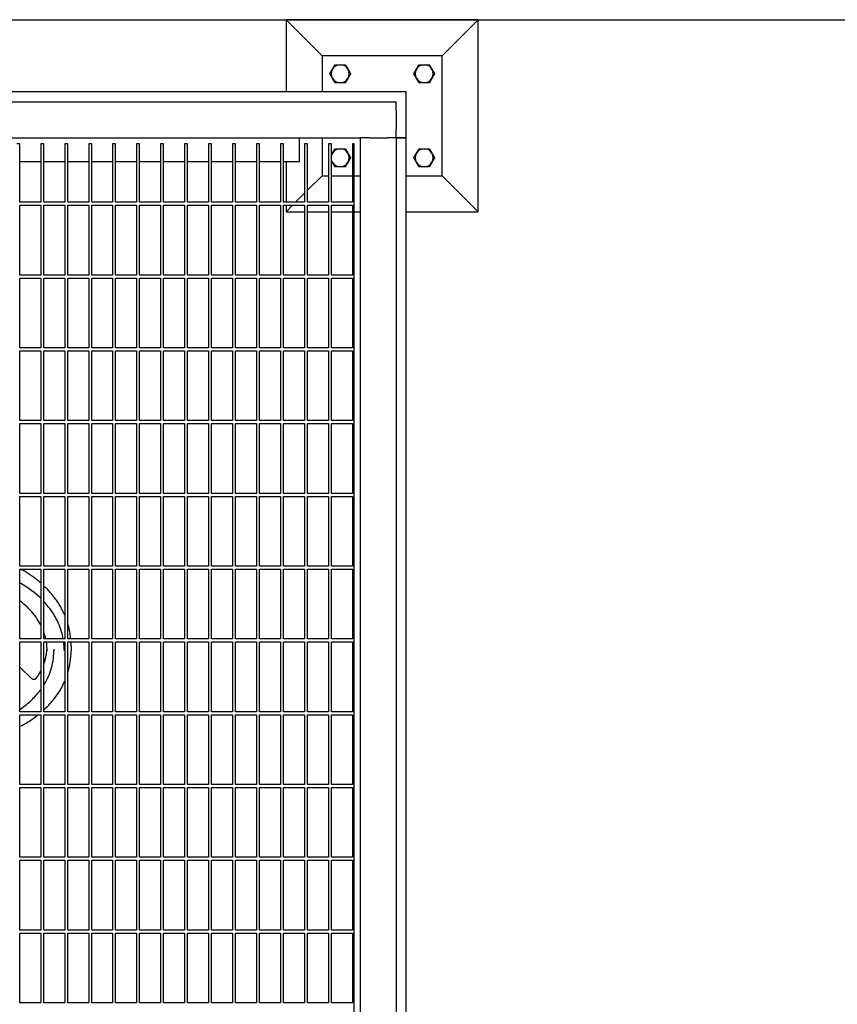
# Model space of a CAD drawing. Header units: inches. Extents: x 24 to 1128, y -94 to 748.
# Tile 570 of 573: x 760 to 794, y 555 to 596. Entities that reach past the tile are written whole.
import ezdxf

# ---------------------------------------------------------------- set-up
doc = ezdxf.new("R2010")
doc.units = ezdxf.units.IN
doc.header["$LTSCALE"] = 32
doc.header["$MEASUREMENT"] = 0
doc.layers.add('Dimension (ANSI)', color=7, linetype='Continuous', lineweight=25)
doc.layers.add('Visible (ANSI)', color=7, linetype='Continuous', lineweight=30)
doc.styles.add('Note Text (ANSI)', font='tahoma.ttf')
doc.dimstyles.new('Architectural (ANSI)', dxfattribs={"dimscale": 32, "dimtxt": 0.125, "dimasz": 0.098425, "dimexe": 0.125, "dimexo": 0.0625, "dimgap": 0.031496, "dimtad": 0, "dimtih": 1, "dimtoh": 1, "dimdec": 4, "dimrnd": 1e-08, "dimzin": 3, "dimdsep": 46, "dimlunit": 4, "dimtxsty": 'Note Text (ANSI)', "dimcen": 0.09, "dimdle": 0.393701, "dimclrd": 256, "dimclre": 256, "dimclrt": 256, "dimadec": 0, "dimazin": 3, "dimtfac": 0.96, "dimtofl": 0, "dimtmove": 0, "dimatfit": 3, "dimfxl": 1, "dimfrac": 2, "dimtolj": 1, "dimtzin": 12, "dimlwd": -1, "dimlwe": -1, "dimarcsym": 0})

# ---------------------------------------------------------------- blocks, each defined once
blk = doc.blocks.new('*D17')
at = {"layer": 'Defpoints', "color": 0, "transparency": 16777216}
for p in [(730.383, 595.849), (730.383, 463.849), (818.585, 463.849)]:
    blk.add_point(p, dxfattribs=at)
at = {"layer": 'Dimension (ANSI)', "transparency": 16777216}
for p, q in [((732.383, 595.849), (822.585, 595.849)), ((818.585, 592.699), (818.585, 532.939)), ((818.585, 466.999), (818.585, 526.759)), ((732.383, 463.849), (822.585, 463.849))]:
    blk.add_line(p, q, dxfattribs=at)
for points in [[(818.06, 592.699), (819.11, 592.699), (818.585, 595.849)], [(818.06, 466.999), (819.11, 466.999), (818.585, 463.849)]]:
    blk.add_solid(points, dxfattribs=at)
at = {"layer": 'Dimension (ANSI)', "transparency": 16777216, "insert": (811.853, 531.931), "char_height": 4, "attachment_point": 1, "style": 'Note Text (ANSI)'}
blk.add_mtext('\\A1;11\'-0"', dxfattribs=at)

msp = doc.modelspace()

# ---------------------------------------------------------------- linework, layer by layer
at = {"layer": 'Visible (ANSI)'}
for p, q in [((778.63339, 595.84902), (770.63339, 595.84902)), ((772.13339, 594.34902), (770.63339, 595.84902)), ((770.63339, 595.84902), (770.63339, 592.84902)), ((777.13339, 594.34902), (778.63339, 595.84902)), ((778.63339, 587.84902), (778.63339, 595.84902)), ((772.13339, 594.34902), (772.13339, 592.84902)), ((777.13339, 594.34902), (772.13339, 594.34902)), ((777.13339, 589.34902), (777.13339, 594.34902)), ((775.63339, 592.84902), (745.23149, 592.84902)), ((775.63339, 590.92902), (775.63339, 592.84902)), ((735.71339, 592.42902), (775.21339, 592.42902)), ((775.21339, 592.05402), (775.21339, 592.42902)), ((775.21339, 592.05402), (775.21339, 591.30402)), ((775.21339, 590.92902), (775.21339, 591.30402)), ((735.71339, 590.92902), (773.71339, 590.92902)), ((759.52589, 590.67902), (759.40089, 590.67902)), ((759.52589, 588.24152), (759.52589, 590.67902)), ((760.52589, 590.67902), (760.40089, 590.67902)), ((760.40089, 590.67902), (760.40089, 588.24152)), ((760.52589, 588.24152), (760.52589, 590.67902)), ((761.52589, 590.67902), (761.40089, 590.67902)), ((761.40089, 590.67902), (761.40089, 588.24152)), ((761.52589, 588.24152), (761.52589, 590.67902)), ((762.52589, 590.67902), (762.40089, 590.67902)), ((762.40089, 590.67902), (762.40089, 588.24152)), ((762.52589, 588.24152), (762.52589, 590.67902)), ((763.52589, 590.67902), (763.40089, 590.67902)), ((763.40089, 590.67902), (763.40089, 588.24152)), ((763.52589, 588.24152), (763.52589, 590.67902)), ((764.52589, 590.67902), (764.40089, 590.67902)), ((764.40089, 590.67902), (764.40089, 588.24152)), ((764.52589, 588.24152), (764.52589, 590.67902)), ((765.52589, 590.67902), (765.40089, 590.67902)), ((765.40089, 590.67902), (765.40089, 588.24152)), ((765.52589, 588.24152), (765.52589, 590.67902)), ((766.52589, 590.67902), (766.40089, 590.67902)), ((766.40089, 590.67902), (766.40089, 588.24152)), ((766.52589, 588.24152), (766.52589, 590.67902)), ((767.52589, 590.67902), (767.40089, 590.67902)), ((767.40089, 590.67902), (767.40089, 588.24152)), ((767.52589, 588.24152), (767.52589, 590.67902)), ((768.52589, 590.67902), (768.40089, 590.67902)), ((768.40089, 590.67902), (768.40089, 588.24152)), ((768.52589, 588.24152), (768.52589, 590.67902)), ((769.52589, 590.67902), (769.40089, 590.67902)), ((769.40089, 590.67902), (769.40089, 588.24152)), ((769.52589, 588.24152), (769.52589, 590.67902)), ((770.52589, 590.67902), (770.40089, 590.67902)), ((770.40089, 590.67902), (770.40089, 588.24152)), ((770.52589, 588.24152), (770.52589, 590.67902)), ((771.17339, 590.92902), (771.17339, 589.92902)), ((771.52589, 590.67902), (771.40089, 590.67902)), ((771.40089, 590.67902), (771.40089, 588.24152)), ((771.52589, 588.24152), (771.52589, 590.67902)), ((772.13339, 590.92902), (772.13339, 589.34902)), ((772.52589, 590.67902), (772.40089, 590.67902)), ((772.40089, 590.67902), (772.40089, 588.24152)), ((772.52589, 588.24152), (772.52589, 590.67902)), ((773.46339, 590.67902), (773.40089, 590.67902)), ((773.40089, 590.67902), (773.40089, 588.24152)), ((773.46339, 525.31878), (773.46339, 590.67902)), ((773.71339, 590.92902), (773.71339, 523.92902)), ((774.08839, 590.92902), (773.71339, 590.92902)), ((774.08839, 590.92902), (774.83839, 590.92902)), ((775.21339, 590.92902), (774.83839, 590.92902)), ((775.63339, 590.92902), (775.21339, 590.92902)), ((775.21339, 590.92902), (775.63339, 590.92902)), ((775.21339, 590.92902), (775.21339, 524.67902)), ((775.63339, 524.67902), (775.63339, 590.92902)), ((760.40089, 589.92902), (759.52589, 589.92902)), ((761.40089, 589.92902), (760.52589, 589.92902)), ((762.40089, 589.92902), (761.52589, 589.92902)), ((763.40089, 589.92902), (762.52589, 589.92902)), ((764.40089, 589.92902), (763.52589, 589.92902)), ((765.40089, 589.92902), (764.52589, 589.92902)), ((766.40089, 589.92902), (765.52589, 589.92902)), ((767.40089, 589.92902), (766.52589, 589.92902)), ((768.40089, 589.92902), (767.52589, 589.92902)), ((769.40089, 589.92902), (768.52589, 589.92902)), ((770.40089, 589.92902), (769.52589, 589.92902)), ((771.17339, 589.92902), (770.52589, 589.92902)), ((770.63339, 589.92902), (770.63339, 588.24152)), ((772.13339, 589.34902), (771.52589, 588.74152)), ((772.13339, 589.34902), (772.40089, 589.34902)), ((772.52589, 589.34902), (773.40089, 589.34902)), ((773.46339, 589.34902), (773.71339, 589.34902)), ((775.63339, 589.34902), (777.13339, 589.34902)), ((777.13339, 589.34902), (778.63339, 587.84902)), ((771.40089, 588.61652), (771.02589, 588.24152)), ((760.40089, 588.24152), (759.52589, 588.24152)), ((761.40089, 588.24152), (760.52589, 588.24152)), ((762.40089, 588.24152), (761.52589, 588.24152)), ((763.40089, 588.24152), (762.52589, 588.24152)), ((764.40089, 588.24152), (763.52589, 588.24152)), ((765.40089, 588.24152), (764.52589, 588.24152)), ((766.40089, 588.24152), (765.52589, 588.24152)), ((767.40089, 588.24152), (766.52589, 588.24152)), ((768.40089, 588.24152), (767.52589, 588.24152)), ((769.40089, 588.24152), (768.52589, 588.24152)), ((770.40089, 588.24152), (769.52589, 588.24152)), ((771.40089, 588.24152), (770.52589, 588.24152)), ((772.40089, 588.24152), (771.52589, 588.24152)), ((773.40089, 588.24152), (772.52589, 588.24152)), ((759.52589, 585.21027), (759.52589, 588.11652)), ((759.52589, 588.11652), (760.40089, 588.11652)), ((760.40089, 588.11652), (760.40089, 585.21027)), ((760.52589, 585.21027), (760.52589, 588.11652)), ((760.52589, 588.11652), (761.40089, 588.11652)), ((761.40089, 588.11652), (761.40089, 585.21027)), ((761.52589, 585.21027), (761.52589, 588.11652)), ((761.52589, 588.11652), (762.40089, 588.11652)), ((762.40089, 588.11652), (762.40089, 585.21027)), ((762.52589, 585.21027), (762.52589, 588.11652)), ((762.52589, 588.11652), (763.40089, 588.11652)), ((763.40089, 588.11652), (763.40089, 585.21027)), ((763.52589, 585.21027), (763.52589, 588.11652)), ((763.52589, 588.11652), (764.40089, 588.11652)), ((764.40089, 588.11652), (764.40089, 585.21027)), ((764.52589, 585.21027), (764.52589, 588.11652)), ((764.52589, 588.11652), (765.40089, 588.11652)), ((765.40089, 588.11652), (765.40089, 585.21027)), ((765.52589, 585.21027), (765.52589, 588.11652)), ((765.52589, 588.11652), (766.40089, 588.11652)), ((766.40089, 588.11652), (766.40089, 585.21027)), ((766.52589, 585.21027), (766.52589, 588.11652)), ((766.52589, 588.11652), (767.40089, 588.11652)), ((767.40089, 588.11652), (767.40089, 585.21027)), ((767.52589, 585.21027), (767.52589, 588.11652)), ((767.52589, 588.11652), (768.40089, 588.11652)), ((768.40089, 588.11652), (768.40089, 585.21027)), ((768.52589, 585.21027), (768.52589, 588.11652)), ((768.52589, 588.11652), (769.40089, 588.11652)), ((769.40089, 588.11652), (769.40089, 585.21027)), ((769.52589, 585.21027), (769.52589, 588.11652)), ((769.52589, 588.11652), (770.40089, 588.11652)), ((770.40089, 588.11652), (770.40089, 585.21027)), ((770.52589, 585.21027), (770.52589, 588.11652)), ((770.52589, 588.11652), (771.40089, 588.11652)), ((770.63339, 588.11652), (770.63339, 587.84902)), ((770.90089, 588.11652), (770.63339, 587.84902)), ((770.63339, 587.84902), (771.40089, 587.84902)), ((771.40089, 588.11652), (771.40089, 585.21027)), ((771.52589, 585.21027), (771.52589, 588.11652)), ((771.52589, 588.11652), (772.40089, 588.11652)), ((771.52589, 587.84902), (772.40089, 587.84902)), ((772.40089, 588.11652), (772.40089, 585.21027)), ((772.52589, 585.21027), (772.52589, 588.11652)), ((772.52589, 588.11652), (773.40089, 588.11652)), ((772.52589, 587.84902), (773.40089, 587.84902)), ((773.40089, 588.11652), (773.40089, 585.21027)), ((773.46339, 587.84902), (773.71339, 587.84902)), ((775.63339, 587.84902), (778.63339, 587.84902)), ((760.40089, 585.21027), (759.52589, 585.21027)), ((759.52589, 582.17902), (759.52589, 585.08527)), ((759.52589, 585.08527), (760.40089, 585.08527)), ((760.40089, 585.08527), (760.40089, 582.17902)), ((761.40089, 585.21027), (760.52589, 585.21027)), ((760.52589, 582.17902), (760.52589, 585.08527)), ((760.52589, 585.08527), (761.40089, 585.08527)), ((761.40089, 585.08527), (761.40089, 582.17902)), ((762.40089, 585.21027), (761.52589, 585.21027)), ((761.52589, 582.17902), (761.52589, 585.08527)), ((761.52589, 585.08527), (762.40089, 585.08527)), ((762.40089, 585.08527), (762.40089, 582.17902)), ((763.40089, 585.21027), (762.52589, 585.21027)), ((762.52589, 582.17902), (762.52589, 585.08527)), ((762.52589, 585.08527), (763.40089, 585.08527)), ((763.40089, 585.08527), (763.40089, 582.17902)), ((764.40089, 585.21027), (763.52589, 585.21027)), ((763.52589, 582.17902), (763.52589, 585.08527)), ((763.52589, 585.08527), (764.40089, 585.08527)), ((764.40089, 585.08527), (764.40089, 582.17902)), ((765.40089, 585.21027), (764.52589, 585.21027)), ((764.52589, 582.17902), (764.52589, 585.08527)), ((764.52589, 585.08527), (765.40089, 585.08527)), ((765.40089, 585.08527), (765.40089, 582.17902)), ((766.40089, 585.21027), (765.52589, 585.21027)), ((765.52589, 582.17902), (765.52589, 585.08527)), ((765.52589, 585.08527), (766.40089, 585.08527)), ((766.40089, 585.08527), (766.40089, 582.17902)), ((767.40089, 585.21027), (766.52589, 585.21027)), ((766.52589, 582.17902), (766.52589, 585.08527)), ((766.52589, 585.08527), (767.40089, 585.08527)), ((767.40089, 585.08527), (767.40089, 582.17902)), ((768.40089, 585.21027), (767.52589, 585.21027)), ((767.52589, 582.17902), (767.52589, 585.08527)), ((767.52589, 585.08527), (768.40089, 585.08527)), ((768.40089, 585.08527), (768.40089, 582.17902)), ((769.40089, 585.21027), (768.52589, 585.21027)), ((768.52589, 582.17902), (768.52589, 585.08527)), ((768.52589, 585.08527), (769.40089, 585.08527)), ((769.40089, 585.08527), (769.40089, 582.17902)), ((770.40089, 585.21027), (769.52589, 585.21027)), ((769.52589, 582.17902), (769.52589, 585.08527)), ((769.52589, 585.08527), (770.40089, 585.08527)), ((770.40089, 585.08527), (770.40089, 582.17902)), ((771.40089, 585.21027), (770.52589, 585.21027)), ((770.52589, 582.17902), (770.52589, 585.08527)), ((770.52589, 585.08527), (771.40089, 585.08527)), ((771.40089, 585.08527), (771.40089, 582.17902)), ((772.40089, 585.21027), (771.52589, 585.21027)), ((771.52589, 582.17902), (771.52589, 585.08527)), ((771.52589, 585.08527), (772.40089, 585.08527)), ((772.40089, 585.08527), (772.40089, 582.17902)), ((773.40089, 585.21027), (772.52589, 585.21027)), ((772.52589, 582.17902), (772.52589, 585.08527)), ((772.52589, 585.08527), (773.40089, 585.08527)), ((773.40089, 585.08527), (773.40089, 582.17902)), ((760.40089, 582.17902), (759.52589, 582.17902)), ((759.52589, 579.14777), (759.52589, 582.05402)), ((759.52589, 582.05402), (760.40089, 582.05402)), ((760.40089, 582.05402), (760.40089, 579.14777)), ((761.40089, 582.17902), (760.52589, 582.17902)), ((760.52589, 579.14777), (760.52589, 582.05402)), ((760.52589, 582.05402), (761.40089, 582.05402)), ((761.40089, 582.05402), (761.40089, 579.14777)), ((762.40089, 582.17902), (761.52589, 582.17902)), ((761.52589, 579.14777), (761.52589, 582.05402)), ((761.52589, 582.05402), (762.40089, 582.05402)), ((762.40089, 582.05402), (762.40089, 579.14777)), ((763.40089, 582.17902), (762.52589, 582.17902)), ((762.52589, 579.14777), (762.52589, 582.05402)), ((762.52589, 582.05402), (763.40089, 582.05402)), ((763.40089, 582.05402), (763.40089, 579.14777)), ((764.40089, 582.17902), (763.52589, 582.17902)), ((763.52589, 579.14777), (763.52589, 582.05402)), ((763.52589, 582.05402), (764.40089, 582.05402)), ((764.40089, 582.05402), (764.40089, 579.14777)), ((765.40089, 582.17902), (764.52589, 582.17902)), ((764.52589, 579.14777), (764.52589, 582.05402)), ((764.52589, 582.05402), (765.40089, 582.05402)), ((765.40089, 582.05402), (765.40089, 579.14777)), ((766.40089, 582.17902), (765.52589, 582.17902)), ((765.52589, 579.14777), (765.52589, 582.05402)), ((765.52589, 582.05402), (766.40089, 582.05402)), ((766.40089, 582.05402), (766.40089, 579.14777)), ((767.40089, 582.17902), (766.52589, 582.17902)), ((766.52589, 579.14777), (766.52589, 582.05402)), ((766.52589, 582.05402), (767.40089, 582.05402)), ((767.40089, 582.05402), (767.40089, 579.14777)), ((768.40089, 582.17902), (767.52589, 582.17902)), ((767.52589, 579.14777), (767.52589, 582.05402)), ((767.52589, 582.05402), (768.40089, 582.05402)), ((768.40089, 582.05402), (768.40089, 579.14777)), ((769.40089, 582.17902), (768.52589, 582.17902)), ((768.52589, 579.14777), (768.52589, 582.05402)), ((768.52589, 582.05402), (769.40089, 582.05402)), ((769.40089, 582.05402), (769.40089, 579.14777)), ((770.40089, 582.17902), (769.52589, 582.17902)), ((769.52589, 579.14777), (769.52589, 582.05402)), ((769.52589, 582.05402), (770.40089, 582.05402)), ((770.40089, 582.05402), (770.40089, 579.14777)), ((771.40089, 582.17902), (770.52589, 582.17902)), ((770.52589, 579.14777), (770.52589, 582.05402)), ((770.52589, 582.05402), (771.40089, 582.05402)), ((771.40089, 582.05402), (771.40089, 579.14777)), ((772.40089, 582.17902), (771.52589, 582.17902)), ((771.52589, 579.14777), (771.52589, 582.05402)), ((771.52589, 582.05402), (772.40089, 582.05402)), ((772.40089, 582.05402), (772.40089, 579.14777)), ((773.40089, 582.17902), (772.52589, 582.17902)), ((772.52589, 579.14777), (772.52589, 582.05402)), ((772.52589, 582.05402), (773.40089, 582.05402)), ((773.40089, 582.05402), (773.40089, 579.14777)), ((760.40089, 579.14777), (759.52589, 579.14777)), ((761.40089, 579.14777), (760.52589, 579.14777)), ((762.40089, 579.14777), (761.52589, 579.14777)), ((763.40089, 579.14777), (762.52589, 579.14777)), ((764.40089, 579.14777), (763.52589, 579.14777)), ((765.40089, 579.14777), (764.52589, 579.14777)), ((766.40089, 579.14777), (765.52589, 579.14777)), ((767.40089, 579.14777), (766.52589, 579.14777)), ((768.40089, 579.14777), (767.52589, 579.14777)), ((769.40089, 579.14777), (768.52589, 579.14777)), ((770.40089, 579.14777), (769.52589, 579.14777)), ((771.40089, 579.14777), (770.52589, 579.14777)), ((772.40089, 579.14777), (771.52589, 579.14777)), ((773.40089, 579.14777), (772.52589, 579.14777)), ((759.52589, 576.11652), (759.52589, 579.02277)), ((759.52589, 579.02277), (760.40089, 579.02277)), ((760.40089, 579.02277), (760.40089, 576.11652)), ((760.52589, 576.11652), (760.52589, 579.02277)), ((760.52589, 579.02277), (761.40089, 579.02277)), ((761.40089, 579.02277), (761.40089, 576.11652)), ((761.52589, 576.11652), (761.52589, 579.02277)), ((761.52589, 579.02277), (762.40089, 579.02277)), ((762.40089, 579.02277), (762.40089, 576.11652)), ((762.52589, 576.11652), (762.52589, 579.02277)), ((762.52589, 579.02277), (763.40089, 579.02277)), ((763.40089, 579.02277), (763.40089, 576.11652)), ((763.52589, 576.11652), (763.52589, 579.02277)), ((763.52589, 579.02277), (764.40089, 579.02277)), ((764.40089, 579.02277), (764.40089, 576.11652)), ((764.52589, 576.11652), (764.52589, 579.02277)), ((764.52589, 579.02277), (765.40089, 579.02277)), ((765.40089, 579.02277), (765.40089, 576.11652)), ((765.52589, 576.11652), (765.52589, 579.02277)), ((765.52589, 579.02277), (766.40089, 579.02277)), ((766.40089, 579.02277), (766.40089, 576.11652)), ((766.52589, 576.11652), (766.52589, 579.02277)), ((766.52589, 579.02277), (767.40089, 579.02277)), ((767.40089, 579.02277), (767.40089, 576.11652)), ((767.52589, 576.11652), (767.52589, 579.02277)), ((767.52589, 579.02277), (768.40089, 579.02277)), ((768.40089, 579.02277), (768.40089, 576.11652)), ((768.52589, 576.11652), (768.52589, 579.02277)), ((768.52589, 579.02277), (769.40089, 579.02277)), ((769.40089, 579.02277), (769.40089, 576.11652)), ((769.52589, 576.11652), (769.52589, 579.02277)), ((769.52589, 579.02277), (770.40089, 579.02277)), ((770.40089, 579.02277), (770.40089, 576.11652)), ((770.52589, 576.11652), (770.52589, 579.02277)), ((770.52589, 579.02277), (771.40089, 579.02277)), ((771.40089, 579.02277), (771.40089, 576.11652)), ((771.52589, 576.11652), (771.52589, 579.02277)), ((771.52589, 579.02277), (772.40089, 579.02277)), ((772.40089, 579.02277), (772.40089, 576.11652)), ((772.52589, 576.11652), (772.52589, 579.02277)), ((772.52589, 579.02277), (773.40089, 579.02277)), ((773.40089, 579.02277), (773.40089, 576.11652)), ((760.40089, 576.11652), (759.52589, 576.11652)), ((759.52589, 573.08527), (759.52589, 575.99152)), ((759.52589, 575.99152), (760.40089, 575.99152)), ((760.40089, 575.99152), (760.40089, 573.08527)), ((761.40089, 576.11652), (760.52589, 576.11652)), ((760.52589, 573.08527), (760.52589, 575.99152)), ((760.52589, 575.99152), (761.40089, 575.99152)), ((761.40089, 575.99152), (761.40089, 573.08527)), ((762.40089, 576.11652), (761.52589, 576.11652)), ((761.52589, 573.08527), (761.52589, 575.99152)), ((761.52589, 575.99152), (762.40089, 575.99152)), ((762.40089, 575.99152), (762.40089, 573.08527)), ((763.40089, 576.11652), (762.52589, 576.11652)), ((762.52589, 573.08527), (762.52589, 575.99152)), ((762.52589, 575.99152), (763.40089, 575.99152)), ((763.40089, 575.99152), (763.40089, 573.08527)), ((764.40089, 576.11652), (763.52589, 576.11652)), ((763.52589, 573.08527), (763.52589, 575.99152)), ((763.52589, 575.99152), (764.40089, 575.99152)), ((764.40089, 575.99152), (764.40089, 573.08527)), ((765.40089, 576.11652), (764.52589, 576.11652)), ((764.52589, 573.08527), (764.52589, 575.99152)), ((764.52589, 575.99152), (765.40089, 575.99152)), ((765.40089, 575.99152), (765.40089, 573.08527)), ((766.40089, 576.11652), (765.52589, 576.11652)), ((765.52589, 573.08527), (765.52589, 575.99152)), ((765.52589, 575.99152), (766.40089, 575.99152)), ((766.40089, 575.99152), (766.40089, 573.08527)), ((767.40089, 576.11652), (766.52589, 576.11652)), ((766.52589, 573.08527), (766.52589, 575.99152)), ((766.52589, 575.99152), (767.40089, 575.99152)), ((767.40089, 575.99152), (767.40089, 573.08527)), ((768.40089, 576.11652), (767.52589, 576.11652)), ((767.52589, 573.08527), (767.52589, 575.99152)), ((767.52589, 575.99152), (768.40089, 575.99152)), ((768.40089, 575.99152), (768.40089, 573.08527)), ((769.40089, 576.11652), (768.52589, 576.11652)), ((768.52589, 573.08527), (768.52589, 575.99152)), ((768.52589, 575.99152), (769.40089, 575.99152)), ((769.40089, 575.99152), (769.40089, 573.08527)), ((770.40089, 576.11652), (769.52589, 576.11652)), ((769.52589, 573.08527), (769.52589, 575.99152)), ((769.52589, 575.99152), (770.40089, 575.99152)), ((770.40089, 575.99152), (770.40089, 573.08527)), ((771.40089, 576.11652), (770.52589, 576.11652)), ((770.52589, 573.08527), (770.52589, 575.99152)), ((770.52589, 575.99152), (771.40089, 575.99152)), ((771.40089, 575.99152), (771.40089, 573.08527)), ((772.40089, 576.11652), (771.52589, 576.11652)), ((771.52589, 573.08527), (771.52589, 575.99152)), ((771.52589, 575.99152), (772.40089, 575.99152)), ((772.40089, 575.99152), (772.40089, 573.08527)), ((773.40089, 576.11652), (772.52589, 576.11652)), ((772.52589, 573.08527), (772.52589, 575.99152)), ((772.52589, 575.99152), (773.40089, 575.99152)), ((773.40089, 575.99152), (773.40089, 573.08527)), ((760.40089, 573.08527), (759.52589, 573.08527)), ((761.40089, 573.08527), (760.52589, 573.08527)), ((762.40089, 573.08527), (761.52589, 573.08527)), ((763.40089, 573.08527), (762.52589, 573.08527)), ((764.40089, 573.08527), (763.52589, 573.08527)), ((765.40089, 573.08527), (764.52589, 573.08527)), ((766.40089, 573.08527), (765.52589, 573.08527)), ((767.40089, 573.08527), (766.52589, 573.08527)), ((768.40089, 573.08527), (767.52589, 573.08527)), ((769.40089, 573.08527), (768.52589, 573.08527)), ((770.40089, 573.08527), (769.52589, 573.08527)), ((771.40089, 573.08527), (770.52589, 573.08527)), ((772.40089, 573.08527), (771.52589, 573.08527)), ((773.40089, 573.08527), (772.52589, 573.08527)), ((759.52589, 570.05402), (759.52589, 572.96027)), ((759.52589, 572.96027), (760.40089, 572.96027)), ((760.40089, 572.96027), (760.40089, 570.05402)), ((760.52589, 570.05402), (760.52589, 572.96027)), ((760.52589, 572.96027), (761.40089, 572.96027)), ((761.40089, 572.96027), (761.40089, 570.05402)), ((761.52589, 570.05402), (761.52589, 572.96027)), ((761.52589, 572.96027), (762.40089, 572.96027)), ((762.40089, 572.96027), (762.40089, 570.05402)), ((762.52589, 570.05402), (762.52589, 572.96027)), ((762.52589, 572.96027), (763.40089, 572.96027)), ((763.40089, 572.96027), (763.40089, 570.05402)), ((763.52589, 570.05402), (763.52589, 572.96027)), ((763.52589, 572.96027), (764.40089, 572.96027)), ((764.40089, 572.96027), (764.40089, 570.05402)), ((764.52589, 570.05402), (764.52589, 572.96027)), ((764.52589, 572.96027), (765.40089, 572.96027)), ((765.40089, 572.96027), (765.40089, 570.05402)), ((765.52589, 570.05402), (765.52589, 572.96027)), ((765.52589, 572.96027), (766.40089, 572.96027)), ((766.40089, 572.96027), (766.40089, 570.05402)), ((766.52589, 570.05402), (766.52589, 572.96027)), ((766.52589, 572.96027), (767.40089, 572.96027)), ((767.40089, 572.96027), (767.40089, 570.05402)), ((767.52589, 570.05402), (767.52589, 572.96027)), ((767.52589, 572.96027), (768.40089, 572.96027)), ((768.40089, 572.96027), (768.40089, 570.05402)), ((768.52589, 570.05402), (768.52589, 572.96027)), ((768.52589, 572.96027), (769.40089, 572.96027)), ((769.40089, 572.96027), (769.40089, 570.05402)), ((769.52589, 570.05402), (769.52589, 572.96027)), ((769.52589, 572.96027), (770.40089, 572.96027)), ((770.40089, 572.96027), (770.40089, 570.05402)), ((770.52589, 570.05402), (770.52589, 572.96027)), ((770.52589, 572.96027), (771.40089, 572.96027)), ((771.40089, 572.96027), (771.40089, 570.05402)), ((771.52589, 570.05402), (771.52589, 572.96027)), ((771.52589, 572.96027), (772.40089, 572.96027)), ((772.40089, 572.96027), (772.40089, 570.05402)), ((772.52589, 570.05402), (772.52589, 572.96027)), ((772.52589, 572.96027), (773.40089, 572.96027)), ((773.40089, 572.96027), (773.40089, 570.05402)), ((760.40089, 570.05402), (759.52589, 570.05402)), ((759.52589, 567.02277), (759.52589, 569.92902)), ((759.52589, 569.92902), (760.40089, 569.92902)), ((760.40089, 569.92902), (760.40089, 567.02277)), ((761.40089, 570.05402), (760.52589, 570.05402)), ((760.52589, 567.02277), (760.52589, 569.92902)), ((760.52589, 569.92902), (761.40089, 569.92902)), ((761.40089, 569.92902), (761.40089, 567.02277)), ((762.40089, 570.05402), (761.52589, 570.05402)), ((761.52589, 567.02277), (761.52589, 569.92902)), ((761.52589, 569.92902), (762.40089, 569.92902)), ((761.66839, 569.76877), (761.66839, 569.55216)), ((762.40089, 569.92902), (762.40089, 567.02277)), ((763.40089, 570.05402), (762.52589, 570.05402)), ((762.52589, 567.02277), (762.52589, 569.92902)), ((762.52589, 569.92902), (763.40089, 569.92902)), ((763.40089, 569.92902), (763.40089, 567.02277)), ((764.40089, 570.05402), (763.52589, 570.05402)), ((763.52589, 567.02277), (763.52589, 569.92902)), ((763.52589, 569.92902), (764.40089, 569.92902)), ((764.40089, 569.92902), (764.40089, 567.02277)), ((765.40089, 570.05402), (764.52589, 570.05402)), ((764.52589, 567.02277), (764.52589, 569.92902)), ((764.52589, 569.92902), (765.40089, 569.92902)), ((765.40089, 569.92902), (765.40089, 567.02277)), ((766.40089, 570.05402), (765.52589, 570.05402)), ((765.52589, 567.02277), (765.52589, 569.92902)), ((765.52589, 569.92902), (766.40089, 569.92902)), ((766.40089, 569.92902), (766.40089, 567.02277)), ((767.40089, 570.05402), (766.52589, 570.05402)), ((766.52589, 567.02277), (766.52589, 569.92902)), ((766.52589, 569.92902), (767.40089, 569.92902)), ((767.40089, 569.92902), (767.40089, 567.02277)), ((768.40089, 570.05402), (767.52589, 570.05402)), ((767.52589, 567.02277), (767.52589, 569.92902)), ((767.52589, 569.92902), (768.40089, 569.92902)), ((768.40089, 569.92902), (768.40089, 567.02277)), ((769.40089, 570.05402), (768.52589, 570.05402)), ((768.52589, 567.02277), (768.52589, 569.92902)), ((768.52589, 569.92902), (769.40089, 569.92902)), ((769.40089, 569.92902), (769.40089, 567.02277)), ((770.40089, 570.05402), (769.52589, 570.05402)), ((769.52589, 567.02277), (769.52589, 569.92902)), ((769.52589, 569.92902), (770.40089, 569.92902)), ((770.40089, 569.92902), (770.40089, 567.02277)), ((771.40089, 570.05402), (770.52589, 570.05402)), ((770.52589, 567.02277), (770.52589, 569.92902)), ((770.52589, 569.92902), (771.40089, 569.92902)), ((771.40089, 569.92902), (771.40089, 567.02277)), ((772.40089, 570.05402), (771.52589, 570.05402)), ((771.52589, 567.02277), (771.52589, 569.92902)), ((771.52589, 569.92902), (772.40089, 569.92902)), ((772.40089, 569.92902), (772.40089, 567.02277)), ((773.40089, 570.05402), (772.52589, 570.05402)), ((772.52589, 567.02277), (772.52589, 569.92902)), ((772.52589, 569.92902), (773.40089, 569.92902)), ((773.40089, 569.92902), (773.40089, 567.02277)), ((760.94964, 569.62436), (760.94964, 569.55216)), ((759.52589, 568.87375), (760.03301, 568.39586)), ((760.40089, 567.02277), (759.52589, 567.02277)), ((759.52589, 563.99152), (759.52589, 566.89777)), ((759.52589, 566.89777), (760.40089, 566.89777)), ((760.40089, 566.89777), (760.40089, 563.99152)), ((761.40089, 567.02277), (760.52589, 567.02277)), ((760.52589, 563.99152), (760.52589, 566.89777)), ((760.52589, 566.89777), (761.40089, 566.89777)), ((761.40089, 566.89777), (761.40089, 563.99152)), ((762.40089, 567.02277), (761.52589, 567.02277)), ((761.52589, 563.99152), (761.52589, 566.89777)), ((761.52589, 566.89777), (762.40089, 566.89777)), ((762.40089, 566.89777), (762.40089, 563.99152)), ((763.40089, 567.02277), (762.52589, 567.02277)), ((762.52589, 563.99152), (762.52589, 566.89777)), ((762.52589, 566.89777), (763.40089, 566.89777)), ((763.40089, 566.89777), (763.40089, 563.99152)), ((764.40089, 567.02277), (763.52589, 567.02277)), ((763.52589, 563.99152), (763.52589, 566.89777)), ((763.52589, 566.89777), (764.40089, 566.89777)), ((764.40089, 566.89777), (764.40089, 563.99152)), ((765.40089, 567.02277), (764.52589, 567.02277)), ((764.52589, 563.99152), (764.52589, 566.89777)), ((764.52589, 566.89777), (765.40089, 566.89777)), ((765.40089, 566.89777), (765.40089, 563.99152)), ((766.40089, 567.02277), (765.52589, 567.02277)), ((765.52589, 563.99152), (765.52589, 566.89777)), ((765.52589, 566.89777), (766.40089, 566.89777)), ((766.40089, 566.89777), (766.40089, 563.99152)), ((767.40089, 567.02277), (766.52589, 567.02277)), ((766.52589, 563.99152), (766.52589, 566.89777)), ((766.52589, 566.89777), (767.40089, 566.89777)), ((767.40089, 566.89777), (767.40089, 563.99152)), ((768.40089, 567.02277), (767.52589, 567.02277)), ((767.52589, 563.99152), (767.52589, 566.89777)), ((767.52589, 566.89777), (768.40089, 566.89777)), ((768.40089, 566.89777), (768.40089, 563.99152)), ((769.40089, 567.02277), (768.52589, 567.02277)), ((768.52589, 563.99152), (768.52589, 566.89777)), ((768.52589, 566.89777), (769.40089, 566.89777)), ((769.40089, 566.89777), (769.40089, 563.99152)), ((770.40089, 567.02277), (769.52589, 567.02277)), ((769.52589, 563.99152), (769.52589, 566.89777)), ((769.52589, 566.89777), (770.40089, 566.89777)), ((770.40089, 566.89777), (770.40089, 563.99152)), ((771.40089, 567.02277), (770.52589, 567.02277)), ((770.52589, 563.99152), (770.52589, 566.89777)), ((770.52589, 566.89777), (771.40089, 566.89777)), ((771.40089, 566.89777), (771.40089, 563.99152)), ((772.40089, 567.02277), (771.52589, 567.02277)), ((771.52589, 563.99152), (771.52589, 566.89777)), ((771.52589, 566.89777), (772.40089, 566.89777)), ((772.40089, 566.89777), (772.40089, 563.99152)), ((773.40089, 567.02277), (772.52589, 567.02277)), ((772.52589, 563.99152), (772.52589, 566.89777)), ((772.52589, 566.89777), (773.40089, 566.89777)), ((773.40089, 566.89777), (773.40089, 563.99152)), ((760.40089, 563.99152), (759.52589, 563.99152)), ((761.40089, 563.99152), (760.52589, 563.99152)), ((762.40089, 563.99152), (761.52589, 563.99152)), ((763.40089, 563.99152), (762.52589, 563.99152)), ((764.40089, 563.99152), (763.52589, 563.99152)), ((765.40089, 563.99152), (764.52589, 563.99152)), ((766.40089, 563.99152), (765.52589, 563.99152)), ((767.40089, 563.99152), (766.52589, 563.99152)), ((768.40089, 563.99152), (767.52589, 563.99152)), ((769.40089, 563.99152), (768.52589, 563.99152)), ((770.40089, 563.99152), (769.52589, 563.99152)), ((771.40089, 563.99152), (770.52589, 563.99152)), ((772.40089, 563.99152), (771.52589, 563.99152)), ((773.40089, 563.99152), (772.52589, 563.99152)), ((759.52589, 560.96027), (759.52589, 563.86652)), ((759.52589, 563.86652), (760.40089, 563.86652)), ((760.40089, 563.86652), (760.40089, 560.96027)), ((760.52589, 560.96027), (760.52589, 563.86652)), ((760.52589, 563.86652), (761.40089, 563.86652)), ((761.40089, 563.86652), (761.40089, 560.96027)), ((761.52589, 560.96027), (761.52589, 563.86652)), ((761.52589, 563.86652), (762.40089, 563.86652)), ((762.40089, 563.86652), (762.40089, 560.96027)), ((762.52589, 560.96027), (762.52589, 563.86652)), ((762.52589, 563.86652), (763.40089, 563.86652)), ((763.40089, 563.86652), (763.40089, 560.96027)), ((763.52589, 560.96027), (763.52589, 563.86652)), ((763.52589, 563.86652), (764.40089, 563.86652)), ((764.40089, 563.86652), (764.40089, 560.96027)), ((764.52589, 560.96027), (764.52589, 563.86652)), ((764.52589, 563.86652), (765.40089, 563.86652)), ((765.40089, 563.86652), (765.40089, 560.96027)), ((765.52589, 560.96027), (765.52589, 563.86652)), ((765.52589, 563.86652), (766.40089, 563.86652)), ((766.40089, 563.86652), (766.40089, 560.96027)), ((766.52589, 560.96027), (766.52589, 563.86652)), ((766.52589, 563.86652), (767.40089, 563.86652)), ((767.40089, 563.86652), (767.40089, 560.96027)), ((767.52589, 560.96027), (767.52589, 563.86652)), ((767.52589, 563.86652), (768.40089, 563.86652)), ((768.40089, 563.86652), (768.40089, 560.96027)), ((768.52589, 560.96027), (768.52589, 563.86652)), ((768.52589, 563.86652), (769.40089, 563.86652)), ((769.40089, 563.86652), (769.40089, 560.96027)), ((769.52589, 560.96027), (769.52589, 563.86652)), ((769.52589, 563.86652), (770.40089, 563.86652)), ((770.40089, 563.86652), (770.40089, 560.96027)), ((770.52589, 560.96027), (770.52589, 563.86652)), ((770.52589, 563.86652), (771.40089, 563.86652)), ((771.40089, 563.86652), (771.40089, 560.96027)), ((771.52589, 560.96027), (771.52589, 563.86652)), ((771.52589, 563.86652), (772.40089, 563.86652)), ((772.40089, 563.86652), (772.40089, 560.96027)), ((772.52589, 560.96027), (772.52589, 563.86652)), ((772.52589, 563.86652), (773.40089, 563.86652)), ((773.40089, 563.86652), (773.40089, 560.96027)), ((760.40089, 560.96027), (759.52589, 560.96027)), ((759.52589, 557.92902), (759.52589, 560.83527)), ((759.52589, 560.83527), (760.40089, 560.83527)), ((760.40089, 560.83527), (760.40089, 557.92902)), ((761.40089, 560.96027), (760.52589, 560.96027)), ((760.52589, 557.92902), (760.52589, 560.83527)), ((760.52589, 560.83527), (761.40089, 560.83527)), ((761.40089, 560.83527), (761.40089, 557.92902)), ((762.40089, 560.96027), (761.52589, 560.96027)), ((761.52589, 557.92902), (761.52589, 560.83527)), ((761.52589, 560.83527), (762.40089, 560.83527)), ((762.40089, 560.83527), (762.40089, 557.92902)), ((763.40089, 560.96027), (762.52589, 560.96027)), ((762.52589, 557.92902), (762.52589, 560.83527)), ((762.52589, 560.83527), (763.40089, 560.83527)), ((763.40089, 560.83527), (763.40089, 557.92902)), ((764.40089, 560.96027), (763.52589, 560.96027)), ((763.52589, 557.92902), (763.52589, 560.83527)), ((763.52589, 560.83527), (764.40089, 560.83527)), ((764.40089, 560.83527), (764.40089, 557.92902)), ((765.40089, 560.96027), (764.52589, 560.96027)), ((764.52589, 557.92902), (764.52589, 560.83527)), ((764.52589, 560.83527), (765.40089, 560.83527)), ((765.40089, 560.83527), (765.40089, 557.92902)), ((766.40089, 560.96027), (765.52589, 560.96027)), ((765.52589, 557.92902), (765.52589, 560.83527)), ((765.52589, 560.83527), (766.40089, 560.83527)), ((766.40089, 560.83527), (766.40089, 557.92902)), ((767.40089, 560.96027), (766.52589, 560.96027)), ((766.52589, 557.92902), (766.52589, 560.83527)), ((766.52589, 560.83527), (767.40089, 560.83527)), ((767.40089, 560.83527), (767.40089, 557.92902)), ((768.40089, 560.96027), (767.52589, 560.96027)), ((767.52589, 557.92902), (767.52589, 560.83527)), ((767.52589, 560.83527), (768.40089, 560.83527)), ((768.40089, 560.83527), (768.40089, 557.92902)), ((769.40089, 560.96027), (768.52589, 560.96027)), ((768.52589, 557.92902), (768.52589, 560.83527)), ((768.52589, 560.83527), (769.40089, 560.83527)), ((769.40089, 560.83527), (769.40089, 557.92902)), ((770.40089, 560.96027), (769.52589, 560.96027)), ((769.52589, 557.92902), (769.52589, 560.83527)), ((769.52589, 560.83527), (770.40089, 560.83527)), ((770.40089, 560.83527), (770.40089, 557.92902)), ((771.40089, 560.96027), (770.52589, 560.96027)), ((770.52589, 557.92902), (770.52589, 560.83527)), ((770.52589, 560.83527), (771.40089, 560.83527)), ((771.40089, 560.83527), (771.40089, 557.92902)), ((772.40089, 560.96027), (771.52589, 560.96027)), ((771.52589, 557.92902), (771.52589, 560.83527)), ((771.52589, 560.83527), (772.40089, 560.83527)), ((772.40089, 560.83527), (772.40089, 557.92902)), ((773.40089, 560.96027), (772.52589, 560.96027)), ((772.52589, 557.92902), (772.52589, 560.83527)), ((772.52589, 560.83527), (773.40089, 560.83527)), ((773.40089, 560.83527), (773.40089, 557.92902)), ((760.40089, 557.92902), (759.52589, 557.92902)), ((759.52589, 554.89777), (759.52589, 557.80402)), ((759.52589, 557.80402), (760.40089, 557.80402)), ((760.40089, 557.80402), (760.40089, 554.89777)), ((761.40089, 557.92902), (760.52589, 557.92902)), ((760.52589, 554.89777), (760.52589, 557.80402)), ((760.52589, 557.80402), (761.40089, 557.80402)), ((761.40089, 557.80402), (761.40089, 554.89777)), ((762.40089, 557.92902), (761.52589, 557.92902)), ((761.52589, 554.89777), (761.52589, 557.80402)), ((761.52589, 557.80402), (762.40089, 557.80402)), ((762.40089, 557.80402), (762.40089, 554.89777)), ((763.40089, 557.92902), (762.52589, 557.92902)), ((762.52589, 554.89777), (762.52589, 557.80402)), ((762.52589, 557.80402), (763.40089, 557.80402)), ((763.40089, 557.80402), (763.40089, 554.89777)), ((764.40089, 557.92902), (763.52589, 557.92902)), ((763.52589, 554.89777), (763.52589, 557.80402)), ((763.52589, 557.80402), (764.40089, 557.80402)), ((764.40089, 557.80402), (764.40089, 554.89777)), ((765.40089, 557.92902), (764.52589, 557.92902)), ((764.52589, 554.89777), (764.52589, 557.80402)), ((764.52589, 557.80402), (765.40089, 557.80402)), ((765.40089, 557.80402), (765.40089, 554.89777)), ((766.40089, 557.92902), (765.52589, 557.92902)), ((765.52589, 554.89777), (765.52589, 557.80402)), ((765.52589, 557.80402), (766.40089, 557.80402)), ((766.40089, 557.80402), (766.40089, 554.89777)), ((767.40089, 557.92902), (766.52589, 557.92902)), ((766.52589, 554.89777), (766.52589, 557.80402)), ((766.52589, 557.80402), (767.40089, 557.80402)), ((767.40089, 557.80402), (767.40089, 554.89777)), ((768.40089, 557.92902), (767.52589, 557.92902)), ((767.52589, 554.89777), (767.52589, 557.80402)), ((767.52589, 557.80402), (768.40089, 557.80402)), ((768.40089, 557.80402), (768.40089, 554.89777)), ((769.40089, 557.92902), (768.52589, 557.92902)), ((768.52589, 554.89777), (768.52589, 557.80402)), ((768.52589, 557.80402), (769.40089, 557.80402)), ((769.40089, 557.80402), (769.40089, 554.89777)), ((770.40089, 557.92902), (769.52589, 557.92902)), ((769.52589, 554.89777), (769.52589, 557.80402)), ((769.52589, 557.80402), (770.40089, 557.80402)), ((770.40089, 557.80402), (770.40089, 554.89777)), ((771.40089, 557.92902), (770.52589, 557.92902)), ((770.52589, 554.89777), (770.52589, 557.80402)), ((770.52589, 557.80402), (771.40089, 557.80402)), ((771.40089, 557.80402), (771.40089, 554.89777)), ((772.40089, 557.92902), (771.52589, 557.92902)), ((771.52589, 554.89777), (771.52589, 557.80402)), ((771.52589, 557.80402), (772.40089, 557.80402)), ((772.40089, 557.80402), (772.40089, 554.89777)), ((773.40089, 557.92902), (772.52589, 557.92902)), ((772.52589, 554.89777), (772.52589, 557.80402)), ((772.52589, 557.80402), (773.40089, 557.80402)), ((773.40089, 557.80402), (773.40089, 554.89777)), ((760.40089, 554.89777), (759.52589, 554.89777)), ((761.40089, 554.89777), (760.52589, 554.89777)), ((762.40089, 554.89777), (761.52589, 554.89777)), ((763.40089, 554.89777), (762.52589, 554.89777)), ((764.40089, 554.89777), (763.52589, 554.89777)), ((765.40089, 554.89777), (764.52589, 554.89777)), ((766.40089, 554.89777), (765.52589, 554.89777)), ((767.40089, 554.89777), (766.52589, 554.89777)), ((768.40089, 554.89777), (767.52589, 554.89777)), ((769.40089, 554.89777), (768.52589, 554.89777)), ((770.40089, 554.89777), (769.52589, 554.89777)), ((771.40089, 554.89777), (770.52589, 554.89777)), ((772.40089, 554.89777), (771.52589, 554.89777)), ((773.40089, 554.89777), (772.52589, 554.89777))]:
    msp.add_line(p, q, dxfattribs=at)
for centre, start, end in [((772.88339, 593.59902), 90, 150), ((772.88339, 593.59902), 30, 90), ((776.38339, 593.59902), 90, 150), ((776.38339, 593.59902), 30, 90), ((772.88339, 593.59902), 150, 210), ((772.88339, 593.59902), 330, 30), ((776.38339, 593.59902), 150, 210), ((776.38339, 593.59902), 330, 30), ((772.88339, 593.59902), 210, 270), ((772.88339, 593.59902), 270, 330), ((776.38339, 593.59902), 210, 270), ((776.38339, 593.59902), 270, 330), ((772.88339, 590.09902), 150, 162.427054), ((772.88339, 590.09902), 90, 150), ((772.88339, 590.09902), 30, 90), ((772.88339, 590.09902), 330, 30), ((776.38339, 590.09902), 150, 210), ((776.38339, 590.09902), 90, 150), ((776.38339, 590.09902), 30, 90), ((776.38339, 590.09902), 330, 30), ((772.88339, 590.09902), 197.572946, 210), ((772.88339, 590.09902), 210, 270), ((772.88339, 590.09902), 270, 330), ((776.38339, 590.09902), 210, 270), ((776.38339, 590.09902), 270, 330)]:
    msp.add_arc(centre, 0.375, start, end, dxfattribs=at)
for points, weights in [([(772.55863, 593.78652), (772.60887, 593.87353), (772.66689, 593.97402)], [1, 1.0379548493, 1]), ([(772.66689, 593.97402), (772.78291, 593.97402), (772.88339, 593.97402)], [1, 1.0379548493, 1]), ([(772.88339, 593.97402), (772.98387, 593.97402), (773.0999, 593.97402)], [1, 1.0379548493, 1]), ([(773.0999, 593.97402), (773.15791, 593.87353), (773.20815, 593.78652)], [1, 1.0379548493, 1]), ([(776.05863, 593.78652), (776.10887, 593.87353), (776.16689, 593.97402)], [1, 1.0379548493, 1]), ([(776.16689, 593.97402), (776.28291, 593.97402), (776.38339, 593.97402)], [1, 1.0379548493, 1]), ([(776.38339, 593.97402), (776.48387, 593.97402), (776.5999, 593.97402)], [1, 1.0379548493, 1]), ([(776.5999, 593.97402), (776.65791, 593.87353), (776.70815, 593.78652)], [1, 1.0379548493, 1]), ([(772.45038, 593.59902), (772.50839, 593.6995), (772.55863, 593.78652)], [1, 1.0379548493, 1]), ([(772.55863, 593.41152), (772.50839, 593.49853), (772.45038, 593.59902)], [1, 1.0379548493, 1]), ([(773.20815, 593.78652), (773.25839, 593.6995), (773.31641, 593.59902)], [1, 1.0379548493, 1]), ([(773.31641, 593.59902), (773.25839, 593.49853), (773.20815, 593.41152)], [1, 1.0379548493, 1]), ([(775.95038, 593.59902), (776.00839, 593.6995), (776.05863, 593.78652)], [1, 1.0379548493, 1]), ([(776.05863, 593.41152), (776.00839, 593.49853), (775.95038, 593.59902)], [1, 1.0379548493, 1]), ([(776.70815, 593.78652), (776.75839, 593.6995), (776.81641, 593.59902)], [1, 1.0379548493, 1]), ([(776.81641, 593.59902), (776.75839, 593.49853), (776.70815, 593.41152)], [1, 1.0379548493, 1]), ([(772.66689, 593.22402), (772.60887, 593.3245), (772.55863, 593.41152)], [1, 1.0379548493, 1]), ([(772.88339, 593.22402), (772.78291, 593.22402), (772.66689, 593.22402)], [1, 1.0379548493, 1]), ([(773.0999, 593.22402), (772.98387, 593.22402), (772.88339, 593.22402)], [1, 1.0379548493, 1]), ([(773.20815, 593.41152), (773.15791, 593.3245), (773.0999, 593.22402)], [1, 1.0379548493, 1]), ([(776.16689, 593.22402), (776.10887, 593.3245), (776.05863, 593.41152)], [1, 1.0379548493, 1]), ([(776.38339, 593.22402), (776.28291, 593.22402), (776.16689, 593.22402)], [1, 1.0379548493, 1]), ([(776.5999, 593.22402), (776.48387, 593.22402), (776.38339, 593.22402)], [1, 1.0379548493, 1]), ([(776.70815, 593.41152), (776.65791, 593.3245), (776.5999, 593.22402)], [1, 1.0379548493, 1]), ([(772.52589, 590.22981), (772.54239, 590.25837), (772.55863, 590.28652)], [1.01638766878, 1.01196693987, 1]), ([(772.55863, 590.28652), (772.60887, 590.37353), (772.66689, 590.47402)], [1, 1.0379548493, 1]), ([(772.66689, 590.47402), (772.78291, 590.47402), (772.88339, 590.47402)], [1, 1.0379548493, 1]), ([(772.88339, 590.47402), (772.98387, 590.47402), (773.0999, 590.47402)], [1, 1.0379548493, 1]), ([(773.0999, 590.47402), (773.15791, 590.37353), (773.20815, 590.28652)], [1, 1.0379548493, 1]), ([(773.20815, 590.28652), (773.25839, 590.1995), (773.31641, 590.09902)], [1, 1.0379548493, 1]), ([(775.95038, 590.09902), (776.00839, 590.1995), (776.05863, 590.28652)], [1, 1.0379548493, 1]), ([(776.05863, 590.28652), (776.10887, 590.37353), (776.16689, 590.47402)], [1, 1.0379548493, 1]), ([(776.16689, 590.47402), (776.28291, 590.47402), (776.38339, 590.47402)], [1, 1.0379548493, 1]), ([(776.38339, 590.47402), (776.48387, 590.47402), (776.5999, 590.47402)], [1, 1.0379548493, 1]), ([(776.5999, 590.47402), (776.65791, 590.37353), (776.70815, 590.28652)], [1, 1.0379548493, 1]), ([(776.70815, 590.28652), (776.75839, 590.1995), (776.81641, 590.09902)], [1, 1.0379548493, 1]), ([(772.55863, 589.91152), (772.54239, 589.93966), (772.52589, 589.96822)], [1, 1.01196693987, 1.01638766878]), ([(772.66689, 589.72402), (772.60887, 589.8245), (772.55863, 589.91152)], [1, 1.0379548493, 1]), ([(773.20815, 589.91152), (773.15791, 589.8245), (773.0999, 589.72402)], [1, 1.0379548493, 1]), ([(773.31641, 590.09902), (773.25839, 589.99853), (773.20815, 589.91152)], [1, 1.0379548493, 1]), ([(776.05863, 589.91152), (776.00839, 589.99853), (775.95038, 590.09902)], [1, 1.0379548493, 1]), ([(776.16689, 589.72402), (776.10887, 589.8245), (776.05863, 589.91152)], [1, 1.0379548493, 1]), ([(776.70815, 589.91152), (776.65791, 589.8245), (776.5999, 589.72402)], [1, 1.0379548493, 1]), ([(776.81641, 590.09902), (776.75839, 589.99853), (776.70815, 589.91152)], [1, 1.0379548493, 1]), ([(772.88339, 589.72402), (772.78291, 589.72402), (772.66689, 589.72402)], [1, 1.0379548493, 1]), ([(773.0999, 589.72402), (772.98387, 589.72402), (772.88339, 589.72402)], [1, 1.0379548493, 1]), ([(776.38339, 589.72402), (776.28291, 589.72402), (776.16689, 589.72402)], [1, 1.0379548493, 1]), ([(776.5999, 589.72402), (776.48387, 589.72402), (776.38339, 589.72402)], [1, 1.0379548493, 1])]:
    msp.add_rational_spline(points, weights, degree=2, dxfattribs=at)
for points, knots in [([(760.37056, 572.4171), (760.32075, 572.45926), (760.26981, 572.50038), (760.16576, 572.58048), (760.11266, 572.61945), (760.00443, 572.6952), (759.9493, 572.73196), (759.83713, 572.80322), (759.78009, 572.83771), (759.66874, 572.90178), (759.61455, 572.93153), (759.55966, 572.96027)], [3.195054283, 3.195054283, 3.195054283, 3.195054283, 3.242438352, 3.242438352, 3.289822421, 3.289822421, 3.337206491, 3.337206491, 3.38459056, 3.38459056, 3.428298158, 3.428298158, 3.428298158, 3.428298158]), ([(760.40089, 571.74936), (760.1599, 571.98242), (759.87994, 572.18973), (759.55585, 572.3719), (759.54091, 572.38019), (759.52589, 572.3884)], [3.128781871, 3.128781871, 3.128781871, 3.128781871, 3.395498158, 3.395498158, 3.408332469, 3.408332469, 3.408332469, 3.408332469]), ([(760.67969, 572.12679), (760.6719, 572.13491), (760.66574, 572.14016), (760.64401, 572.15832), (760.63001, 572.16854), (760.59689, 572.19536), (760.57845, 572.2112), (760.5481, 572.23968), (760.53718, 572.25035), (760.52589, 572.26169)], [8.208180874, 8.208180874, 8.208180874, 8.208180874, 8.300617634, 8.300617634, 8.557944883, 8.557944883, 8.815272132, 8.815272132, 8.951843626, 8.951843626, 8.951843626, 8.951843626]), ([(761.29932, 571.26502), (761.26724, 571.32723), (761.23319, 571.38861), (761.16131, 571.50959), (761.12348, 571.56918), (761.04416, 571.68639), (761.00267, 571.74402), (760.91621, 571.85716), (760.87123, 571.91267), (760.77793, 572.02145), (760.7296, 572.07472), (760.67969, 572.12679)], [2.826263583, 2.826263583, 2.826263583, 2.826263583, 2.879345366, 2.879345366, 2.93242715, 2.93242715, 2.985508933, 2.985508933, 3.038590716, 3.038590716, 3.0916725, 3.0916725, 3.0916725, 3.0916725]), ([(760.40089, 570.63797), (760.28832, 570.85744), (760.14119, 571.06593), (759.83332, 571.39686), (759.68655, 571.52747), (759.52589, 571.64609)], [2.824283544, 2.824283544, 2.824283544, 2.824283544, 3.077263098, 3.077263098, 3.263223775, 3.263223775, 3.263223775, 3.263223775]), ([(761.34143, 570.05402), (761.30525, 570.25152), (761.24764, 570.44659), (761.13374, 570.72261), (761.09386, 570.80781), (761.00522, 570.97652), (760.95636, 571.05999), (760.85041, 571.22354), (760.79332, 571.30362), (760.67208, 571.45881), (760.60803, 571.53398), (760.53553, 571.61217), (760.53072, 571.61733), (760.52589, 571.62248)], [2.576183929, 2.576183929, 2.576183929, 2.576183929, 2.752642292, 2.752642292, 2.832906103, 2.832906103, 2.91419068, 2.91419068, 2.995445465, 2.995445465, 3.075614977, 3.075614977, 3.081291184, 3.081291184, 3.081291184, 3.081291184]), ([(761.40089, 571.05021), (761.39611, 571.06124), (761.39108, 571.07214), (761.38007, 571.09579), (761.37409, 571.10849), (761.36142, 571.13554), (761.35473, 571.14988), (761.34055, 571.18025), (761.33305, 571.19627), (761.31706, 571.22971), (761.30857, 571.24709), (761.29932, 571.26502)], [4.998423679, 4.998423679, 4.998423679, 4.998423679, 5.130377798, 5.130377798, 5.269708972, 5.269708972, 5.409040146, 5.409040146, 5.54837132, 5.54837132, 5.687702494, 5.687702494, 5.687702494, 5.687702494]), ([(761.65552, 570.05402), (761.64837, 570.13319), (761.63823, 570.21214), (761.61078, 570.37703), (761.59284, 570.46287), (761.55767, 570.6026), (761.54249, 570.65691), (761.52589, 570.71087)], [2.501393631, 2.501393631, 2.501393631, 2.501393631, 2.56285297, 2.56285297, 2.630403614, 2.630403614, 2.673734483, 2.673734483, 2.673734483, 2.673734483]), ([(760.52589, 568.99088), (760.54227, 569.03467), (760.55723, 569.07871), (760.58705, 569.17603), (760.60128, 569.22939), (760.62569, 569.33653), (760.63586, 569.39031), (760.65213, 569.49814), (760.65823, 569.55218), (760.66369, 569.62485), (760.66484, 569.64342), (760.66576, 569.66199)], [2.131583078, 2.131583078, 2.131583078, 2.131583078, 2.182652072, 2.182652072, 2.243926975, 2.243926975, 2.305201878, 2.305201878, 2.36647678, 2.36647678, 2.387488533, 2.387488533, 2.387488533, 2.387488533]), ([(760.52589, 568.12098), (760.65167, 568.32069), (760.75121, 568.53206), (760.90649, 569.01108), (760.94964, 569.2816), (760.94964, 569.55216)], [8.236087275, 8.236087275, 8.236087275, 8.236087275, 8.452250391, 8.452250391, 8.71093699, 8.71093699, 8.71093699, 8.71093699]), ([(760.21129, 568.4067), (760.22962, 568.43216), (760.24741, 568.45782), (760.28192, 568.50949), (760.29864, 568.53551), (760.33098, 568.58789), (760.34661, 568.61424), (760.3752, 568.6645), (760.38827, 568.68836), (760.40089, 568.71234)], [1.896501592, 1.896501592, 1.896501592, 1.896501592, 1.928666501, 1.928666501, 1.960831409, 1.960831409, 1.992996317, 1.992996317, 2.02180541, 2.02180541, 2.02180541, 2.02180541]), ([(760.21129, 568.4067), (760.21117, 568.40653), (760.2107, 568.40586), (760.20846, 568.40309), (760.2069, 568.40119), (760.2019, 568.396), (760.19893, 568.39305), (760.18948, 568.38536), (760.183, 568.38046), (760.16241, 568.37017), (760.14827, 568.36458), (760.11579, 568.3616), (760.10032, 568.36251), (760.07235, 568.37013), (760.05998, 568.37589), (760.04337, 568.38683), (760.0378, 568.39135), (760.03301, 568.39586)], [0.583561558, 0.583561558, 0.583561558, 0.583561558, 0.625631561, 0.625631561, 0.662067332, 0.662067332, 0.691210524, 0.691210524, 0.720856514, 0.720856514, 0.748831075, 0.748831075, 0.767800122, 0.767800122, 0.783960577, 0.783960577, 0.793911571, 0.793911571, 0.793911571, 0.793911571]), ([(760.52589, 567.09024), (760.67265, 567.22529), (760.80744, 567.36935), (761.12205, 567.76249), (761.281, 568.0232), (761.40089, 568.29602)], [7.985307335, 7.985307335, 7.985307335, 7.985307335, 8.132282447, 8.132282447, 8.366516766, 8.366516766, 8.366516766, 8.366516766]), ([(759.52589, 567.12028), (759.60318, 567.17093), (759.67809, 567.2241), (759.82354, 567.33585), (759.89403, 567.39448), (760.02915, 567.51622), (760.09378, 567.57932), (760.21602, 567.70879), (760.2737, 567.77511), (760.35309, 567.87443), (760.37734, 567.906), (760.40089, 567.93792)], [7.816613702, 7.816613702, 7.816613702, 7.816613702, 7.895232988, 7.895232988, 7.974804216, 7.974804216, 8.05433712, 8.05433712, 8.132839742, 8.132839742, 8.168772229, 8.168772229, 8.168772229, 8.168772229]), ([(759.52589, 566.4032), (759.67467, 566.47831), (759.81819, 566.56057), (760.07563, 566.72729), (760.19101, 566.81019), (760.301, 566.89777)], [7.694008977, 7.694008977, 7.694008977, 7.694008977, 7.810813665, 7.810813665, 7.913059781, 7.913059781, 7.913059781, 7.913059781])]:
    msp.add_open_spline(points, degree=3, knots=knots, dxfattribs=at)
for points in [[(760.40089, 572.38989), (760.39115, 572.39909), (760.38106, 572.40821), (760.37056, 572.4171)], [(760.61298, 570.05402), (760.59063, 570.15442), (760.56156, 570.25391), (760.52589, 570.35192)], [(760.66839, 569.55216), (760.66839, 569.67813), (760.65799, 569.8041), (760.63725, 569.92902)], [(761.38714, 569.55216), (761.38714, 569.67802), (761.37856, 569.80388), (761.36143, 569.92902)], [(761.66839, 569.76877), (761.66839, 569.82221), (761.66704, 569.87564), (761.66434, 569.92902)], [(761.52589, 568.62876), (761.62031, 568.92972), (761.66839, 569.24092), (761.66839, 569.55216)]]:
    msp.add_open_spline(points, degree=3, dxfattribs=at)

# ---------------------------------------------------------------- dimensions: what is measured, and where the dimension line sits
at = {"layer": 'Dimension (ANSI)'}
dim = msp.add_linear_dim(base=(818.58524, 463.84902), p1=(730.38339, 595.84902), p2=(730.38339, 463.84902), angle=90, dimstyle='Architectural (ANSI)', override={"dimgap": 0.031496, "dimdec": 4, "dimlfac": 1, "dimtol": 0, "dimlim": 0, "dimtp": 0, "dimtm": 0, "dimtdec": 2, "dimatfit": 1}, dxfattribs=at)
dim.commit()
dim.dimension.update_dxf_attribs({"geometry": '*D17', "text_midpoint": (818.58524, 529.84902), "dimtype": 160})

doc.saveas('drawing.dxf')
